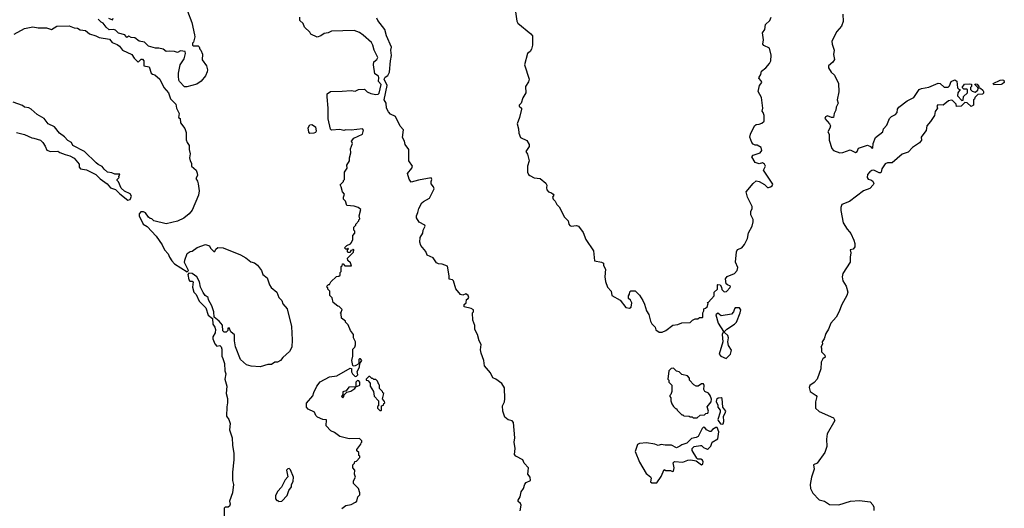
# Model space of a CAD drawing. Extents: x 1861455 to 2058065, y 200073 to 437907.
# Tile 290 of 574: x 1912687 to 1922217, y 371075 to 375801. Entities that reach past the tile are written whole.
import ezdxf

# ---------------------------------------------------------------- set-up
doc = ezdxf.new("R2010")
doc.units = 0

msp = doc.modelspace()

# ---------------------------------------------------------------- linework, layer by layer
at = {"layer": '0CON05XD'}
for points in [[(1914312, 375885), (1914354.1, 375774.1), (1914380, 375655), (1914382.5, 375635), (1914370, 375585), (1914360, 375575), (1914360, 375555), (1914365, 375550), (1914415, 375550), (1914425, 375540), (1914430, 375515), (1914440, 375505), (1914456.4, 375466.4), (1914453, 375413), (1914496.2, 375355), (1914506, 375315), (1914501.7, 375298.3), (1914485, 375257.5), (1914444.2, 375205.8), (1914401.7, 375178.3), (1914305, 375151.2)], [(1917487, 375877), (1917497.1, 375787.1), (1917508.3, 375768.3), (1917634.2, 375664.2), (1917648.8, 375645), (1917651.2, 375555), (1917641.2, 375515), (1917627, 375493), (1917603.3, 375475), (1917574, 375365), (1917617.1, 375225)], [(1920652.5, 375855), (1920656.7, 375785), (1920641.7, 375738.3), (1920595, 375687.5), (1920548.8, 375595), (1920550, 375565), (1920571.4, 375505), (1920561.9, 375465), (1920574.4, 375415.6), (1920558, 375392), (1920514.4, 375355), (1920514.5, 375335), (1920540, 375295), (1920574, 375265), (1920613, 375183), (1920614.3, 375105), (1920600.6, 375025), (1920608.1, 374995), (1920588.8, 374955), (1920587.5, 374925), (1920570.6, 374895), (1920563.6, 374856.4), (1920545, 374855.8), (1920505, 374871.4), (1920485, 374862.5), (1920478.9, 374845), (1920524.4, 374795), (1920533.1, 374775), (1920528.8, 374751.2), (1920510, 374715), (1920520, 374695), (1920522, 374635), (1920547.5, 374555), (1920562.5, 374535), (1920625, 374512.5), (1920655, 374516.7), (1920725, 374543.8), (1920775, 374516.2), (1920793.3, 374525), (1920805, 374557.5), (1920893.6, 374586.4), (1920920, 374575), (1920931.7, 374561.7), (1920945, 374560), (1920947.7, 374602.3), (1920969.5, 374660.5), (1921042.5, 374715), (1921047.5, 374745), (1921078.3, 374781.7), (1921106.2, 374845), (1921123.3, 374865), (1921163.3, 374885), (1921181.2, 374905), (1921183.1, 374935), (1921195, 374954.2), (1921275, 375018), (1921341.2, 375048.8), (1921393.3, 375126.7), (1921413.6, 375136.4), (1921485, 375149.2), (1921575, 375187.8), (1921596.2, 375185), (1921635, 375148), (1921672.9, 375147.1), (1921686.9, 375163.1), (1921701.2, 375205), (1921738.8, 375218.8), (1921757, 375207), (1921763, 375143), (1921775, 375130), (1921790, 375125), (1921766.7, 375095), (1921762.5, 375065), (1921805, 375020), (1921818.3, 375021.7), (1921821.7, 375058.3), (1921860, 375095), (1921860, 375125), (1921855, 375130), (1921825, 375130), (1921810, 375145), (1921833, 375177), (1921875, 375182.5), (1921898.3, 375178.3), (1921900, 375155), (1921890, 375145), (1921890, 375125), (1921905, 375110), (1921935, 375100), (1921959.3, 375120.7), (1921962.5, 375135), (1921958.3, 375148.3), (1921930, 375175), (1921935, 375180), (1921955, 375177.5), (1921970, 375155), (1921971.7, 375141.7), (1921985, 375140), (1922010, 375120), (1922016.7, 375106.7), (1922015, 375090), (1922005, 375080), (1921961.7, 375078.3), (1921931.7, 375048.3), (1921928.3, 375031.7), (1921920, 375025), (1921920, 374975), (1921897, 374963), (1921858.3, 374998.3), (1921835, 375000), (1921800, 374965), (1921755, 374962.5), (1921750, 374985), (1921715, 375020), (1921705, 375022.5), (1921675, 375017.5), (1921625, 374973.8), (1921572.3, 374977.7), (1921563.8, 374965), (1921570, 374945), (1921547.4, 374912.6), (1921541.2, 374875), (1921534.2, 374865.8), (1921503.5, 374815), (1921467.5, 374775), (1921459.1, 374730.9), (1921416.9, 374675), (1921411.9, 374665), (1921413.8, 374635), (1921395, 374610), (1921326.7, 374565), (1921285, 374521.2), (1921228.3, 374501.7), (1921132.3, 374417.7), (1921085, 374416.2), (1921062.5, 374407.5), (1921030.9, 374359.1), (1921025.4, 374325), (1921019.3, 374320.7), (1921005, 374320), (1920955, 374346.9), (1920935, 374343.3), (1920915, 374330.5), (1920893.6, 374305), (1920888.9, 374275), (1920899.1, 374259.1), (1920925, 374253.5), (1920945, 374240), (1920954.2, 374215.8), (1920948.8, 374205), (1920915, 374170), (1920855.4, 374144.6), (1920718.7, 374041.3), (1920645, 374012.5), (1920636, 373985), (1920635.8, 373955), (1920656.9, 373835), (1920694.4, 373775), (1920718.3, 373748.3)], [(1914305, 375151.2), (1914281.2, 375151.2), (1914233.6, 375203.6), (1914227, 375217), (1914223.9, 375256.1), (1914224, 375285), (1914241.2, 375365), (1914277.7, 375422.3), (1914292.5, 375475), (1914290, 375495), (1914245, 375500), (1914215, 375482.5), (1914185, 375492.5), (1914135, 375497.5), (1914105, 375492.5), (1914075, 375516.7), (1914035, 375527.5), (1914003, 375527), (1913935, 375546.2), (1913895, 375583.3), (1913845, 375592.5), (1913802.5, 375625), (1913765, 375627.5), (1913745, 375642.5), (1913725, 375630), (1913703.3, 375653.3), (1913645, 375672.5), (1913615, 375700), (1913595, 375706.2), (1913553.9, 375703.9), (1913525, 375727.5), (1913496.2, 375766.2), (1913475, 375777.5), (1913445, 375807.5)], [(1913547, 375817), (1913585, 375800), (1913592.5, 375815)], [(1915805, 371073.3), (1915845, 371103.3), (1915895, 371112.5), (1915937, 371133), (1915950, 371145), (1915960, 371185), (1915980, 371205), (1915980, 371225), (1915967.5, 371265), (1915917.5, 371315), (1915918.3, 371341.7), (1915937.5, 371375), (1915927.5, 371405), (1915930, 371445), (1915910, 371465), (1915910, 371495), (1915928.3, 371511.7), (1915931.7, 371528.3), (1915948.3, 371531.7), (1915980, 371565), (1915978.3, 371578.3), (1915970, 371585), (1915970, 371615), (1915951.7, 371631.7), (1915950, 371645), (1915990, 371695), (1915991.7, 371708.3), (1916000, 371715), (1915998.3, 371728.3), (1915975, 371750), (1915875, 371747.5), (1915785, 371770), (1915735, 371807.5), (1915700, 371825), (1915653, 371873), (1915655, 371930), (1915620, 371935), (1915570, 371955), (1915553, 371973), (1915540, 372005), (1915480, 372035), (1915461.7, 372051.7), (1915461.7, 372091.7), (1915525, 372162.5), (1915533.8, 372195), (1915564.1, 372255.9), (1915595, 372297.5), (1915685, 372346.7), (1915755, 372356.7), (1915885, 372430), (1915898.3, 372428.3), (1915897.5, 372395), (1915907.5, 372375), (1915935, 372350), (1915948.3, 372351.7), (1915960, 372365), (1915953, 372397), (1915975, 372440), (1915980, 372475), (1915997.5, 372505), (1915985, 372520), (1915975, 372520), (1915970, 372515), (1915968.3, 372471.7), (1915935, 372452.5), (1915915, 372450), (1915910, 372455), (1915902.5, 372505), (1915912.5, 372545), (1915912.5, 372615), (1915930, 372635), (1915937.5, 372655), (1915937.5, 372685), (1915917.5, 372725), (1915917, 372757), (1915890, 372795), (1915865, 372850), (1915840, 372875), (1915840, 372885), (1915803, 372913), (1915800, 372955), (1915790, 372965), (1915798.3, 372971.7), (1915808.3, 372998.3), (1915778.3, 373028.3), (1915765, 373030), (1915720, 373065), (1915711.7, 373111.7), (1915690, 373135), (1915690, 373175), (1915670, 373195), (1915668.3, 373208.3), (1915660, 373215), (1915661.7, 373228.3), (1915675, 373240), (1915685, 373240), (1915700, 373265), (1915751.7, 373318.3), (1915775, 373320), (1915788.3, 373331.7), (1915790, 373355), (1915800, 373365), (1915800, 373415), (1915808.3, 373421.7), (1915811.7, 373438.3), (1915818.3, 373438.3), (1915835, 373420), (1915898.3, 373421.7), (1915888.3, 373448.3), (1915861.7, 373471.7), (1915860, 373495), (1915918.3, 373551.7), (1915920, 373575), (1915915, 373580), (1915908.3, 373571.7), (1915891.7, 373568.3), (1915885, 373550), (1915865, 373550), (1915860, 373555), (1915860, 373580), (1915865, 373580), (1915870, 373585), (1915865, 373590), (1915860, 373580), (1915845, 373580), (1915830, 373595), (1915851.7, 373618.3), (1915888.3, 373631.7), (1915900, 373645), (1915910, 373675), (1915910, 373715), (1915930, 373735), (1915930, 373755), (1915920, 373765), (1915920, 373795), (1915940, 373815), (1915940, 373825), (1915970, 373855), (1915970, 373865), (1915980, 373875), (1915972.5, 373905), (1915990, 373965), (1915963.3, 373983.3), (1915925, 373997.5), (1915853.6, 374003.6), (1915840, 374045), (1915822.5, 374065), (1915820, 374085), (1915830, 374115), (1915810, 374135), (1915800, 374185), (1915790, 374205), (1915820, 374235), (1915820, 374245), (1915830, 374255), (1915830, 374325), (1915857.5, 374365), (1915852.5, 374395), (1915880, 374435), (1915880, 374465), (1915892.5, 374515), (1915888.3, 374551.7), (1915907.5, 374605), (1915900, 374625), (1915920, 374655), (1916004, 374695), (1916014, 374734), (1916005, 374746.7), (1915895, 374732.5), (1915845, 374736.7), (1915825, 374730), (1915785, 374738.8), (1915705, 374733.8), (1915695, 374742.5), (1915673.2, 374843.2), (1915674.2, 374944.2), (1915662, 375055), (1915664.2, 375085), (1915695, 375105.8), (1915809.4, 375110.6), (1915895, 375118), (1915935, 375111.2), (1915965, 375127.5), (1916025, 375128.8), (1916050, 375105), (1916085, 375087.5), (1916135, 375076.7), (1916155, 375082), (1916165, 375092), (1916184.4, 375175), (1916158.8, 375205), (1916163.3, 375243.3), (1916159.5, 375255), (1916125, 375277.5), (1916110.9, 375365), (1916115.8, 375395), (1916143.3, 375415), (1916153.3, 375435), (1916118, 375505), (1916106.5, 375556.5), (1916091.7, 375581.7), (1916012.9, 375652.9), (1915975, 375676.5), (1915925, 375697.1), (1915705, 375690), (1915672.5, 375675), (1915632.7, 375667.3), (1915602.5, 375645), (1915565, 375633.3), (1915505, 375662.5), (1915495, 375680), (1915445, 375730), (1915430, 375765), (1915400, 375795), (1915397, 375827)], [(1917608.8, 371435), (1917610, 371465), (1917570.3, 371510.3), (1917556, 371545), (1917490.4, 371580.4), (1917477.1, 371595), (1917481.4, 371655), (1917474.3, 371715), (1917480.6, 371755), (1917465.7, 371905.7), (1917455, 371921.2), (1917415, 371932), (1917383.3, 371955), (1917363.1, 372013.1), (1917360.3, 372065), (1917377.9, 372105), (1917381.2, 372135), (1917379.9, 372239.9), (1917355, 372281.4), (1917295, 372324.3), (1917265, 372336.7), (1917244.3, 372384.3), (1917185, 372452.5), (1917179.2, 372505), (1917153.3, 372575), (1917148.3, 372608.3), (1917155, 372660), (1917133.3, 372695), (1917116.4, 372756.4), (1917093, 372803), (1917091.7, 372841.7), (1917072.5, 372895), (1917070, 372965), (1917080, 372975), (1917080, 372995), (1917057, 373007), (1916990, 373025), (1916990, 373045), (1917007, 373063), (1917010, 373095), (1917026.4, 373103.6), (1917033.3, 373115), (1917026.2, 373135), (1917005, 373150.6), (1916975, 373138), (1916955, 373142.5), (1916908.7, 373198.7), (1916887.1, 373275), (1916875, 373284.6), (1916842.5, 373292.5), (1916843.5, 373325), (1916826.2, 373416.2), (1916775, 373437.5), (1916740.7, 373440.7), (1916720.7, 373450.7), (1916688.8, 373498.8), (1916631.2, 373525), (1916618.4, 373558.4), (1916568, 373618), (1916560.7, 373650.7), (1916563.5, 373695), (1916590, 373735), (1916592, 373765), (1916610, 373805), (1916609.2, 373815), (1916555, 373842), (1916528.6, 373885), (1916526, 373905), (1916540.8, 373935), (1916550.5, 373975), (1916580.6, 374029.4), (1916595.7, 374044.3), (1916653.1, 374075), (1916699.4, 374165), (1916693.3, 374185), (1916670.9, 374215), (1916668.6, 374235), (1916675.7, 374255), (1916670.7, 374270.7), (1916547.5, 374247.5), (1916475, 374230), (1916455, 374257.5), (1916442, 374315), (1916482, 374365), (1916490, 374385), (1916453.1, 374435), (1916451.9, 374545), (1916416.7, 374595), (1916412.5, 374625), (1916393, 374663), (1916402.5, 374735), (1916370.5, 374770.5), (1916325, 374863.8), (1916275, 374888.8), (1916255, 374910), (1916237.8, 374945), (1916233.1, 374995), (1916213.6, 375025), (1916244.7, 375165), (1916215.7, 375225), (1916223.3, 375245), (1916249.5, 375260.5), (1916267.8, 375292.2), (1916274.4, 375404.4), (1916286.7, 375455), (1916279.4, 375505), (1916284.3, 375535), (1916235.7, 375645), (1916220.4, 375705), (1916153.3, 375793.3), (1916142.5, 375815)], [(1917617.1, 375225), (1917611.3, 375198.7), (1917584, 375156), (1917586.2, 375095), (1917556.7, 375045), (1917541.2, 374995), (1917521.2, 374975), (1917521.2, 374965), (1917543.3, 374945), (1917543.3, 374935), (1917524.2, 374855.8), (1917501.9, 374795), (1917516.1, 374746.1), (1917518.6, 374705), (1917535, 374662.5), (1917595, 374634.2), (1917618.2, 374595), (1917616.7, 374573.3), (1917584.2, 374525), (1917601.9, 374501.9), (1917617.3, 374435), (1917603.5, 374385), (1917602.2, 374325), (1917611.4, 374305), (1917624, 374295), (1917665, 374271.8), (1917724.6, 374264.6), (1917780.7, 374220.7), (1917790.2, 374200.2), (1917784.5, 374175), (1917790, 374155), (1917805, 374135.5), (1917835, 374126.5), (1917850, 374115), (1917856, 374105), (1917844.5, 374085), (1917849.5, 374065), (1917870.8, 374045), (1917886.5, 374015), (1917909.7, 373989.7), (1917959.7, 373889.7), (1917996.4, 373856.4), (1918000.6, 373825), (1918011.3, 373811.3), (1918025, 373805.5), (1918075, 373810.5), (1918095, 373805.7), (1918142.2, 373742.2), (1918167.8, 373675), (1918242, 373565), (1918249.2, 373469.2), (1918317, 373457), (1918336.2, 373445), (1918336.7, 373425), (1918358.3, 373388.3), (1918350.5, 373315), (1918357.4, 373267.4), (1918374.6, 373214.6), (1918411.5, 373175), (1918418.8, 373135), (1918499.3, 373089.3), (1918555, 373016), (1918588.6, 373011.4), (1918605, 373020), (1918613, 373063), (1918599.3, 373089.3), (1918580, 373105), (1918578.3, 373131.7), (1918590, 373145), (1918591.7, 373168.3), (1918601.7, 373178.3), (1918645, 373180), (1918686.4, 373136.4), (1918717.5, 373085), (1918735, 373050), (1918752.5, 372985), (1918775, 372950), (1918792.5, 372885), (1918805, 372860), (1918837, 372827), (1918845, 372800), (1918875, 372780), (1918905, 372780), (1918940, 372795), (1919010, 372845), (1919056.4, 372853.6), (1919095, 372870), (1919177, 372873), (1919200, 372895), (1919225, 372907.5), (1919251.7, 372908.3), (1919265, 372920), (1919295, 372920), (1919300, 372925), (1919300, 372965), (1919310, 372985), (1919310, 373005), (1919325, 373010), (1919340, 373025), (1919350, 373055), (1919340, 373065), (1919355, 373070), (1919408.3, 373131.7), (1919410, 373165), (1919440, 373195), (1919440, 373235), (1919445, 373240), (1919465, 373237.5), (1919480, 373215), (1919481.7, 373191.7), (1919505, 373170), (1919528.3, 373171.7), (1919565, 373210), (1919567.5, 373225), (1919536.2, 373236.2), (1919526.2, 373246.2), (1919517.5, 373295), (1919535, 373316.7), (1919605, 373345.4), (1919631.5, 373375), (1919638.6, 373405), (1919616.2, 373455), (1919624.2, 373555.8), (1919635, 373577.5), (1919675, 373593.8), (1919701.9, 373628.1), (1919731.2, 373685), (1919739.5, 373740.5), (1919777.5, 373805), (1919787.5, 373845), (1919787, 373867), (1919762.5, 373915), (1919763.6, 373946.4), (1919776.4, 373973.6), (1919777.5, 373995), (1919732.5, 374085), (1919717.5, 374135), (1919785, 374217.5), (1919815, 374243.3), (1919845, 374236.7), (1919895.8, 374205.8), (1919925, 374178.8), (1919935, 374176.7), (1919954, 374186), (1919970, 374195), (1919975, 374210), (1919886.7, 374345), (1919905.9, 374384.1), (1919896, 374405), (1919875.9, 374415.9), (1919845, 374407.5), (1919805, 374420), (1919772.5, 374475), (1919785, 374490), (1919855, 374512.5), (1919868.8, 374535), (1919863.6, 374563.6), (1919825, 374586.7), (1919805, 374587.5), (1919787, 374597), (1919773.3, 374615), (1919753.3, 374665), (1919760, 374695), (1919798, 374775), (1919815, 374788.8), (1919845, 374790), (1919870.7, 374799.3), (1919891.7, 374818.3), (1919892.5, 374875), (1919883.3, 374903.3), (1919872.5, 374915), (1919879.1, 374945), (1919867.7, 375047.7), (1919835.5, 375105.5), (1919846.4, 375163.6), (1919868.5, 375195), (1919865, 375210.8), (1919842.2, 375235), (1919842.5, 375245), (1919860.1, 375269.9), (1919866.7, 375305), (1919908.8, 375335), (1919945, 375377.5), (1919955.5, 375404.5), (1919961.8, 375458.2), (1919945.3, 375525.3), (1919890.6, 375550.6), (1919880, 375565), (1919886.9, 375605), (1919876.9, 375673.1), (1919898, 375705), (1919906.7, 375755), (1919945.7, 375794.3), (1919958.8, 375825)], [(1912635, 375662.5), (1912733.6, 375716.4), (1912815, 375733.3), (1912865, 375723.3), (1912947, 375723), (1912995, 375707.5), (1913045, 375738.8), (1913165, 375742.5), (1913215, 375722.5), (1913245, 375720), (1913273, 375703), (1913325, 375697.5), (1913363, 375663), (1913425, 375646.7), (1913455, 375628.8), (1913555, 375612.5), (1913581.7, 375581.7), (1913630.7, 375560.7), (1913653.9, 375543.9), (1913682.5, 375505), (1913772.5, 375465), (1913795, 375430), (1913835, 375390), (1913861.7, 375418.3), (1913875, 375420), (1913887.5, 375405), (1913890, 375355), (1913940, 375345), (1913960, 375285), (1913973, 375273), (1913995, 375267.5), (1914045, 375227.5), (1914082.5, 375145), (1914126.7, 375095), (1914147.5, 375035), (1914197.5, 374985), (1914203.3, 374945), (1914230, 374895), (1914222.5, 374855), (1914240, 374845), (1914243, 374803), (1914285, 374747.5), (1914299.3, 374709.3), (1914299.3, 374639.3), (1914306.7, 374615), (1914327.5, 374585), (1914326.7, 374545), (1914336.2, 374505), (1914331.2, 374465), (1914336.2, 374435), (1914350, 374415), (1914351.2, 374385), (1914395.8, 374345.8), (1914403.6, 374316.4), (1914408, 374295), (1914393.3, 374265), (1914409.2, 374239.2), (1914414, 374215), (1914424.2, 374145), (1914418.8, 374105), (1914355, 373960), (1914326.6, 373923.4), (1914275, 373882), (1914215, 373852), (1914105, 373828), (1913986.4, 373856.4), (1913966.1, 373876.1), (1913949.3, 373879.3), (1913932.3, 373892.3), (1913905, 373932.5), (1913885, 373942.5), (1913858.3, 373941.7), (1913843.8, 373925), (1913844.1, 373904.1), (1913882.5, 373825), (1913919.3, 373799.3), (1914007.3, 373707.3), (1914066.2, 373625), (1914090, 373575), (1914125, 373537.5), (1914136.7, 373505), (1914159.3, 373469.3), (1914185, 373440), (1914308.3, 373361.7), (1914320, 373375), (1914283.6, 373453.6), (1914283.8, 373475), (1914309.3, 373540.7), (1914337.5, 373557.5), (1914355, 373563.3), (1914405, 373598.8), (1914485, 373626), (1914523.9, 373613.9), (1914535, 373592.5), (1914565, 373560), (1914575, 373560), (1914587, 373583), (1914603.6, 373596.4), (1914655, 373593.8), (1914825, 373526.2), (1914875, 373498.8), (1914925, 373460), (1914958.3, 373448.3), (1914988.3, 373428.3), (1915026.1, 373376.1), (1915040, 373335), (1915083.3, 373305), (1915105.8, 373235), (1915122.4, 373212.4), (1915175.8, 373165.8), (1915196.2, 373115), (1915223.3, 373085), (1915234.2, 373054.2), (1915274.3, 373004.3), (1915316.2, 372835), (1915323.3, 372705), (1915320, 372635), (1915297.7, 372592.3), (1915232.5, 372535), (1915210, 372505), (1915181.7, 372488.3), (1915155, 372487.5), (1915125, 372467.5), (1915090, 372465), (1915015, 372443.3), (1914928.3, 372448.3), (1914883, 372463), (1914823.3, 372515), (1914775.9, 372635.9), (1914766, 372695), (1914765, 372752.5), (1914731.7, 372781.7), (1914715, 372820), (1914701.7, 372818.3), (1914700, 372795), (1914685, 372780), (1914665, 372780), (1914651.7, 372791.7), (1914650, 372845), (1914616.4, 372886.4), (1914570, 372925), (1914566.7, 372975), (1914547.5, 373035), (1914513, 373093), (1914510, 373115), (1914483.6, 373133.6), (1914461.7, 373161.7), (1914436.7, 373215), (1914425.9, 373265.9), (1914402.5, 373315), (1914355, 373346.7), (1914325, 373350), (1914313.3, 373336.7), (1914323.6, 373283.6), (1914335, 373272.5), (1914355, 373272.5), (1914367.5, 373265), (1914361.2, 373215), (1914373.3, 373165), (1914393.6, 373143.6), (1914425, 373080), (1914490, 373015), (1914511.7, 372941.7), (1914551.7, 372911.7), (1914557.5, 372855), (1914577, 372827), (1914582.5, 372805), (1914579.3, 372770.7), (1914557.5, 372735), (1914557.5, 372715), (1914576.4, 372666.4), (1914593.6, 372643.6), (1914625, 372650), (1914637, 372637), (1914642.5, 372615), (1914642.5, 372545), (1914652.5, 372525), (1914670, 372475), (1914672.5, 372405), (1914683.3, 372375), (1914673.8, 372325), (1914691.2, 372255), (1914686.7, 372185), (1914697.7, 372137.7), (1914698.8, 372095), (1914691.2, 372055), (1914688.8, 371965), (1914710, 371935), (1914723.8, 371895), (1914718.8, 371835), (1914743.8, 371755), (1914746.2, 371685), (1914761.2, 371605), (1914761.2, 371545), (1914746.2, 371425), (1914748, 371345), (1914758, 371305), (1914748, 371225), (1914716.2, 371145), (1914723.8, 371115), (1914718.8, 371095), (1914705, 371086.7), (1914675, 371087.5), (1914667.5, 371075), (1914667.5, 370965)], [(1922115, 375170), (1922110, 375185), (1922175, 375216), (1922200.7, 375220.7), (1922212.5, 375215), (1922216.7, 375195), (1922200.7, 375179.3), (1922185, 375173.8), (1922115, 375170)], [(1912655, 374710), (1912735, 374690), (1912805, 374657.5), (1912825, 374656.7), (1912887.5, 374635), (1912910, 374615), (1912935, 374577.5), (1912948.8, 374538.8), (1912985, 374526.7), (1913055, 374530), (1913075, 374516.7), (1913125.9, 374495.9), (1913172.5, 374485), (1913215, 374463.3), (1913262.5, 374405), (1913262.5, 374375), (1913275, 374360), (1913335, 374350), (1913425, 374304), (1913465, 374261.2), (1913532.7, 374212.7), (1913565, 374176.2), (1913615, 374157.5), (1913655, 374117.5), (1913735, 374056.7), (1913756.7, 374063.3), (1913770, 374095), (1913756.1, 374116.1), (1913701.7, 374141.7), (1913670.7, 374170.7), (1913643.3, 374233.3), (1913630, 374245), (1913630, 374255), (1913650, 374275), (1913647.5, 374285), (1913657.5, 374307.5), (1913607, 374307), (1913579.3, 374319.3), (1913536.1, 374326.1), (1913504.3, 374354.3), (1913485, 374382.5), (1913445, 374401.2), (1913428.3, 374418.3), (1913315, 374526.2), (1913200, 374585), (1913187.5, 374615), (1913151.7, 374631.7), (1913119.7, 374669.7), (1913073.8, 374705), (1913023.9, 374763.9), (1912963.3, 374795), (1912924, 374844), (1912855, 374884), (1912797.3, 374937.3), (1912775, 374948.8), (1912735, 374956.7), (1912715, 374970), (1912625, 375003.3)], [(1915495, 374700), (1915484.1, 374714.1), (1915478.8, 374755), (1915495, 374783.3), (1915515, 374786.2), (1915551.2, 374765), (1915556.1, 374723.9), (1915550, 374710), (1915535, 374703.3), (1915495, 374700)], [(1920718.3, 373748.3), (1920732.1, 373732.1), (1920759.3, 373669.3), (1920768.8, 373635), (1920768.8, 373605), (1920755, 373582.9), (1920723.8, 373576.2), (1920732.2, 373545), (1920725.4, 373505), (1920726.4, 373455), (1920654, 373345), (1920646.7, 373315), (1920654.1, 373274.1), (1920685.8, 373225), (1920703.3, 373165), (1920693.3, 373135), (1920642.6, 373047.4), (1920616.2, 372973.8), (1920589.5, 372925), (1920538.9, 372865), (1920513.8, 372806.2), (1920488.6, 372765), (1920472.5, 372715), (1920453.3, 372685), (1920456.4, 372663.6), (1920442.5, 372635), (1920447.5, 372625), (1920447, 372587), (1920480, 372555), (1920481.7, 372538.3), (1920460, 372520), (1920443, 372487), (1920440, 372425), (1920406.1, 372323.9), (1920377.9, 372292.1), (1920335, 372261.4), (1920329.2, 372245), (1920337.1, 372205), (1920395, 372167.5), (1920401.2, 372155), (1920390, 372105), (1920390, 372045), (1920425, 372012.5), (1920565, 371950), (1920577.5, 371925), (1920503.6, 371796.4), (1920497, 371743), (1920497.7, 371672.3), (1920480, 371615), (1920405, 371512.5), (1920370, 371495), (1920376.2, 371455), (1920350, 371375), (1920337.5, 371305), (1920342.5, 371265), (1920365, 371220), (1920425, 371157.5), (1920475, 371142.5), (1920525, 371112.5), (1920615, 371107.5), (1920727, 371143), (1920815, 371150), (1920917, 371137), (1920945, 371110), (1920952.5, 371085), (1920952.5, 371055)], [(1919525, 372524.4), (1919568, 372565), (1919576, 372605), (1919548.3, 372648.3), (1919540, 372685), (1919546.7, 372725), (1919540, 372745), (1919510, 372775), (1919510, 372785), (1919532.7, 372807.3), (1919606.7, 372855), (1919624, 372875), (1919661.1, 372965), (1919665.8, 372995.8), (1919652.5, 373015), (1919613.3, 373015), (1919603.8, 373005), (1919596.7, 372975), (1919575, 372953.3), (1919475, 372937.5), (1919445, 372962.5), (1919424, 372946), (1919446.7, 372865), (1919500, 372785), (1919487.5, 372755), (1919492, 372685), (1919456.2, 372565), (1919473.3, 372545), (1919525, 372524.4)], [(1919245, 371950), (1919273, 371977), (1919315, 371980), (1919328.3, 371991.7), (1919347.5, 371995), (1919352.5, 372015), (1919340, 372055), (1919380, 372105), (1919381.7, 372131.7), (1919370, 372165), (1919355, 372187.5), (1919317.5, 372205), (1919310, 372225), (1919313, 372263), (1919305, 372277.5), (1919285, 372277.5), (1919255, 372257.5), (1919235, 372257.5), (1919210.7, 372270.7), (1919170, 372315), (1919170, 372335), (1919150, 372355), (1919095, 372370), (1919070, 372395), (1919043, 372403), (1919015, 372430), (1918991.7, 372428.3), (1918970, 372405), (1918960, 372325), (1918970, 372315), (1918970, 372295), (1919000, 372265), (1919000, 372205), (1918990, 372175), (1918980, 372165), (1918980, 372155), (1918990, 372145), (1918990, 372115), (1919000, 372085), (1919015, 372060), (1919035, 372040), (1919045, 372040), (1919050, 372025), (1919095, 371980), (1919105, 371980), (1919115, 371970), (1919167.5, 371967.5), (1919175, 371960), (1919195, 371960), (1919205, 371950), (1919245, 371950)], [(1916185, 372020), (1916190, 372025), (1916190, 372065), (1916208.3, 372071.7), (1916211.7, 372088.3), (1916220, 372095), (1916218.3, 372108.3), (1916200, 372135), (1916210, 372185), (1916201.7, 372191.7), (1916200, 372205), (1916170, 372235), (1916170, 372265), (1916161.7, 372271.7), (1916150, 372305), (1916135, 372320), (1916115, 372320), (1916105, 372330), (1916095, 372330), (1916075, 372350), (1916065, 372350), (1916040, 372325), (1916040, 372315), (1916055, 372310), (1916080, 372285), (1916080, 372255), (1916110, 372205), (1916118.3, 372158.3), (1916160, 372115), (1916160, 372065), (1916151.7, 372058.3), (1916150, 372045), (1916171.7, 372021.7), (1916185, 372020)], [(1915815, 372144.3), (1915823.8, 372155), (1915826.4, 372173.6), (1915851.7, 372198.3), (1915890.7, 372209.3), (1915930, 372235), (1915940, 372250), (1915980, 372265), (1915980, 372295), (1915968.3, 372308.3), (1915955, 372310), (1915940, 372295), (1915940, 372250), (1915874.1, 372245.9), (1915848.3, 372211.7), (1915815, 372200), (1915813.3, 372175), (1915802.9, 372155), (1915815, 372144.3)], [(1919485, 371887.5), (1919495, 371892.5), (1919502.1, 371915), (1919497.5, 371965), (1919515.7, 371995), (1919520, 372015), (1919492.7, 372052.7), (1919485, 372136), (1919475, 372142.9), (1919448.8, 372141.2), (1919431.7, 372128.3), (1919427.5, 372105), (1919443.3, 372075), (1919444.1, 372054.1), (1919466.2, 372025), (1919468, 372005), (1919444, 371935), (1919445.8, 371925), (1919471.3, 371891.3), (1919485, 371887.5)], [(1918855, 371322.5), (1918895.9, 371384.1), (1918925, 371450), (1918941.2, 371441.2), (1918985, 371441.4), (1919005, 371432.5), (1919015.5, 371434.5), (1919020, 371465), (1919012.9, 371515), (1919025, 371528.5), (1919105, 371521.2), (1919155, 371541.2), (1919182.8, 371542.8), (1919235, 371533.3), (1919285, 371494), (1919299.2, 371505), (1919302.2, 371525), (1919295, 371539.2), (1919279.1, 371549.1), (1919251.2, 371551.2), (1919240, 371560), (1919194.5, 371635), (1919195.6, 371655), (1919215, 371671.9), (1919275, 371683.3), (1919285, 371682.9), (1919304.7, 371664.7), (1919335, 371650.6), (1919345, 371648.1), (1919355, 371654.4), (1919375.8, 371675), (1919390.4, 371715), (1919442.5, 371747.5), (1919454.4, 371814.4), (1919437.5, 371857.5), (1919425, 371856.2), (1919392.9, 371837.1), (1919375, 371816.9), (1919365, 371816.4), (1919334.2, 371834.2), (1919317.5, 371857.5), (1919305, 371860), (1919292, 371848), (1919255, 371770), (1919235, 371759.2), (1919188.7, 371751.3), (1919145, 371704.2), (1919095, 371689.2), (1919075.8, 371675), (1919045, 371660), (1918995, 371685.6), (1918935, 371684.6), (1918895, 371690.7), (1918865, 371684), (1918835, 371696.1), (1918755, 371708.1), (1918685, 371702.5), (1918666.9, 371693.1), (1918642.9, 371625), (1918685, 371520), (1918750.7, 371410.7), (1918790.8, 371380.8), (1918798.8, 371365), (1918791.7, 371331.7), (1918805, 371322.5), (1918855, 371322.5)], [(1915195, 371140), (1915225, 371142.5), (1915275, 371200), (1915291.7, 371248.3), (1915317, 371283), (1915318.3, 371301.7), (1915333, 371337), (1915336.4, 371376.4), (1915307, 371447), (1915295, 371460), (1915281.7, 371458.3), (1915270, 371445), (1915281.7, 371378.3), (1915255, 371350), (1915220.7, 371279.3), (1915181.7, 371238.3), (1915163.6, 371196.4), (1915162.5, 371165), (1915175, 371150), (1915185, 371150), (1915195, 371140)], [(1917531.9, 371051.9), (1917541.2, 371105), (1917533, 371123), (1917511.7, 371141.7), (1917510, 371155), (1917532.5, 371185), (1917540, 371235), (1917562.5, 371265), (1917575, 371310), (1917590, 371325), (1917630, 371345), (1917627.5, 371375), (1917603.6, 371403.6), (1917608.8, 371435)]]:
    msp.add_lwpolyline(points, dxfattribs=at)

doc.saveas('drawing.dxf')
